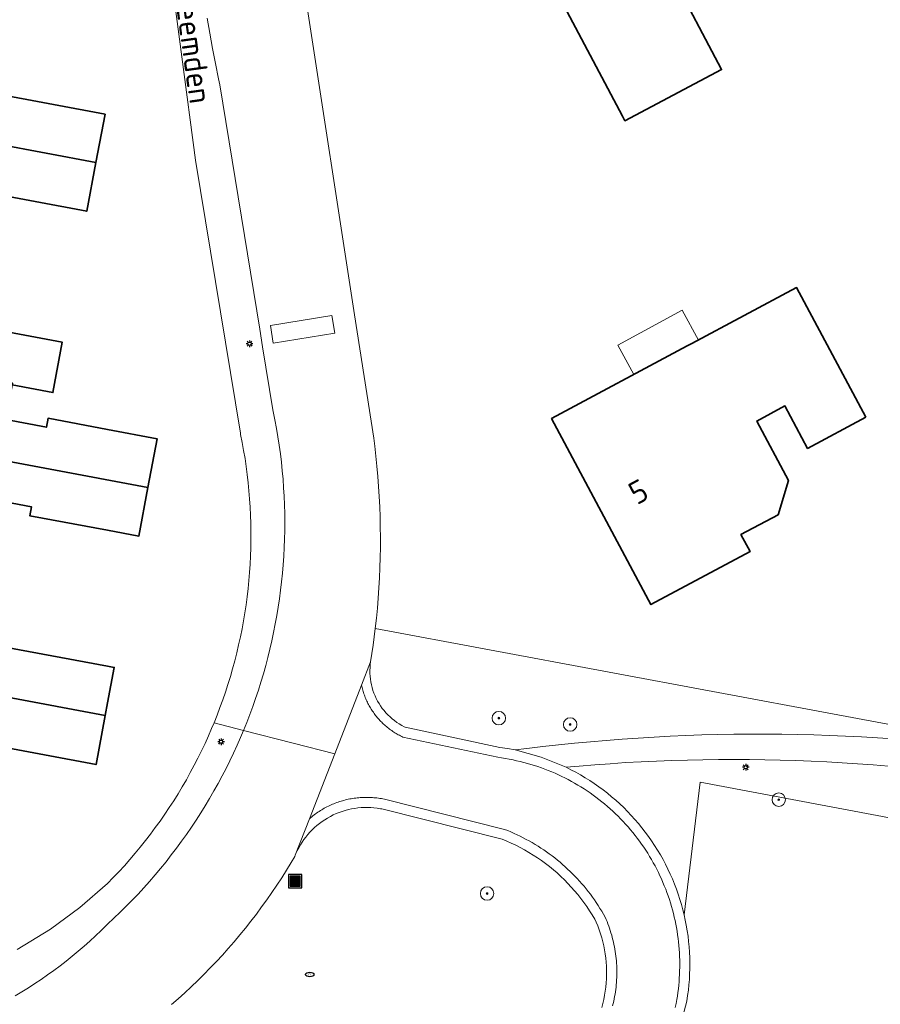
# Model space of a CAD drawing. Header units: metres. Extents: x 152610 to 160096, y 456114 to 462495.
# Tile 926 of 938: x 158995 to 159046, y 460761 to 460820. Entities that reach past the tile are written whole.
import ezdxf
from ezdxf.enums import TextEntityAlignment as Align

# ---------------------------------------------------------------- set-up
doc = ezdxf.new("R2010")
doc.units = ezdxf.units.M
doc.header["$LTSCALE"] = 0.5
doc.layers.get('0').update_dxf_attribs({"linetype": 'CONTINUOUS'})
for name, color, linetype, lineweight in [('B-PV-GR-BEPLANTING_CULTUUR_BOSPLANTSOEN-GV', 251, 'CONTINUOUS', 18), ('B-PV-GR-BOOM-S', 251, 'CONTINUOUS', 25), ('B-PV-IE-MEUBILAIR-S', 251, 'CONTINUOUS', 25), ('B-PV-IE-MEUBILAIR_WEGMEUBILAIR_AFVALBAK-S', 251, 'CONTINUOUS', 25), ('B-PV-OG-BEBOUWING-GV', 6, 'CONTINUOUS', 35), ('B-PV-OG-BEBOUWING-T18', 1, 'CONTINUOUS', 18), ('B-PV-OG-BEBOUWING_OVERBOUWING-GV', 251, 'CONTINUOUS', 18), ('B-PV-OG-TERREIN_BEGROEID-GV', 251, 'CONTINUOUS', 18), ('B-PV-OG-TOPOGRAFIE-T18', 1, 'CONTINUOUS', 18), ('B-PV-VH-HALFVERHARDING_GRAVEL-GV', 251, 'CONTINUOUS', 18), ('B-PV-VH-OPENVERHARDING_STRAATBAKSTEEN-GV', 251, 'CONTINUOUS', 18)]:
    doc.layers.add(name, color=color, linetype=linetype, lineweight=lineweight)
doc.styles.add('NLCS-ISO', font='NLCS-ISO.ttf')
doc.styles.add('NLCS-ISO-M750-T18', font='NLCS-ISO.ttf', dxfattribs={"height": 1.35})

# ---------------------------------------------------------------- blocks, each defined once
blk = doc.blocks.new('SIE-WEG_AFVALBAK-SO')
h = blk.add_hatch(color=256)
h.dxf.hatch_style = 1
h.paths.add_polyline_path([(-1.5, -1.5), (1.5, -1.5), (1.5, 1.5), (-1.5, 1.5)])
for points in [[(-2, -2), (2, -2), (2, 2), (-2, 2)], [(-1.5, -1.5), (1.5, -1.5), (1.5, 1.5), (-1.5, 1.5)]]:
    blk.add_lwpolyline(points, close=True)
blk = doc.blocks.new('SIE-MEUBILAIR_PAAL_LICHTMAST-SO')
for points in [[(-0.62, 0), (-1, 0)], [(-0.71, 0.71), (-0.44, 0.44)], [(0, 1), (0, 0.62)], [(0.44, 0.44), (0.71, 0.71)], [(1, 0), (0.62, 0)], [(-0.71, -0.71), (-0.44, -0.44)], [(0, -0.62), (0, -1)], [(0.44, -0.44), (0.71, -0.71)]]:
    blk.add_lwpolyline(points)
blk.add_circle((0, 0), 0.5)
blk = doc.blocks.new('SIE-MEUBILAIR_PUT_RIOOLPUT-SO')
blk.add_ellipse((0, 0), major_axis=(1.25, 0), ratio=0.54)
at = {"style": 'NLCS-ISO'}
blk.add_text('ri', height=0.75, dxfattribs=at).set_placement((-0.04, 0.07), align=Align.MIDDLE_CENTER)
blk = doc.blocks.new('SGR-BOOM_GBKN-SO')
at = {"linetype": 'ByBlock', "lineweight": 18}
h = blk.add_hatch(color=0, dxfattribs=at)
h.dxf.hatch_style = 1
edge = h.paths.add_edge_path()
edge.add_arc((0, 0), 0.25, 0, 360)
at = {"color": 0, "linetype": 'ByBlock', "lineweight": 18}
for radius in [2, 0.25]:
    blk.add_circle((0, 0), radius, dxfattribs=at)
at = {"color": 0, "linetype": 'ByBlock', "lineweight": 18, "style": 'NLCS-ISO'}
blk.add_attdef('SOORT', (2.5, 0), '', height=1.5, dxfattribs=at)

msp = doc.modelspace()

# ---------------------------------------------------------------- linework, layer by layer
at = {"layer": 'B-PV-GR-BEPLANTING_CULTUUR_BOSPLANTSOEN-GV', "flags": 128}
for points in [[(159063.372, 460774.785), (159015.886, 460783.646), (159015.759, 460782.653), (159015.61, 460781.664), (159015.588, 460781.494), (159015.574, 460781.322), (159015.569, 460781.15), (159015.571, 460780.978), (159015.581, 460780.807), (159015.599, 460780.636), (159015.626, 460780.466), (159015.659, 460780.297), (159015.701, 460780.131), (159015.751, 460779.966), (159015.808, 460779.804), (159015.872, 460779.645), (159015.944, 460779.488), (159016.023, 460779.336), (159016.11, 460779.187), (159016.203, 460779.043), (159016.302, 460778.902), (159016.408, 460778.767), (159016.52, 460778.637), (159016.639, 460778.512), (159016.762, 460778.393), (159016.891, 460778.279), (159017.026, 460778.172), (159017.165, 460778.071), (159017.309, 460777.977), (159017.457, 460777.889), (159017.609, 460777.809), (159017.655, 460777.786), (159023.285, 460776.586), (159023.736, 460776.516), (159024.185, 460776.431), (159024.884, 460776.52), (159025.825, 460776.633), (159026.767, 460776.737), (159027.71, 460776.834), (159028.653, 460776.923), (159029.597, 460777.004), (159030.542, 460777.077), (159031.488, 460777.142), (159032.434, 460777.199), (159033.38, 460777.247), (159034.327, 460777.288), (159035.274, 460777.321), (159036.221, 460777.346), (159037.169, 460777.363), (159038.117, 460777.372), (159039.064, 460777.373), (159040.012, 460777.366), (159040.959, 460777.351), (159041.907, 460777.328), (159042.854, 460777.297), (159043.801, 460777.258), (159044.747, 460777.211), (159045.693, 460777.156), (159046.639, 460777.093)], [(159046.348, 460775.467), (159045.432, 460775.543), (159044.516, 460775.612), (159043.599, 460775.672), (159042.682, 460775.725), (159041.764, 460775.769), (159040.846, 460775.806), (159039.927, 460775.834), (159039.009, 460775.855), (159038.09, 460775.867), (159037.171, 460775.872), (159036.252, 460775.868), (159035.333, 460775.856), (159034.415, 460775.837), (159033.496, 460775.809), (159032.578, 460775.774), (159031.66, 460775.73), (159030.743, 460775.679), (159029.826, 460775.619), (159028.909, 460775.552), (159027.994, 460775.477), (159027.214, 460775.406), (159027.503, 460775.262), (159027.788, 460775.111), (159028.069, 460774.953), (159028.346, 460774.788), (159028.619, 460774.616), (159028.887, 460774.437), (159029.152, 460774.252), (159029.411, 460774.06), (159029.666, 460773.862), (159029.915, 460773.658), (159030.159, 460773.448), (159030.399, 460773.231), (159030.632, 460773.009), (159030.861, 460772.781), (159031.083, 460772.547), (159031.299, 460772.308), (159031.51, 460772.064), (159031.714, 460771.815), (159031.913, 460771.56), (159032.104, 460771.301), (159032.29, 460771.037), (159032.468, 460770.768), (159032.64, 460770.495), (159032.806, 460770.218), (159032.964, 460769.937), (159033.115, 460769.652), (159033.259, 460769.364), (159033.396, 460769.072), (159033.526, 460768.776), (159033.648, 460768.478), (159033.763, 460768.176), (159033.87, 460767.872), (159033.97, 460767.565), (159034.062, 460767.256), (159034.146, 460766.945), (159034.217, 460766.658), (159035.177, 460774.517), (159062.68, 460769.332)]]:
    msp.add_lwpolyline(points, dxfattribs=at)
at = {"layer": 'B-PV-OG-BEBOUWING-GV', "flags": 128}
for points in [[(159044.465, 460825.318), (159040.357, 460833.089), (159033.084, 460829.244), (159032.819, 460829.104), (159025.973, 460825.485), (159024.827, 460824.879), (159030.56, 460814.036), (159030.7, 460813.771), (159036.444, 460816.807), (159033.404, 460822.557), (159038.725, 460825.37), (159040, 460822.958)], [(158991.283, 460817.467), (158982.447, 460819.123), (158982.397, 460818.855), (158981.599, 460814.614), (158999.31, 460811.295), (158999.847, 460814.155), (158993.385, 460815.367), (158993.286, 460814.837), (158990.874, 460815.289), (158991.265, 460817.37)], [(158999.31, 460811.295), (158981.599, 460814.614), (158980.751, 460810.103), (158989.589, 460808.446), (158989.991, 460810.592), (158992.404, 460810.14), (158992.305, 460809.61), (158998.767, 460808.399)], [(158982.436, 460800.151), (158985.466, 460799.583), (158985.515, 460799.847), (158994.358, 460798.19), (158994.34, 460798.093), (158996.752, 460797.641), (158997.311, 460800.622), (158990.848, 460801.833), (158990.749, 460801.304), (158988.337, 460801.756), (158988.745, 460803.935), (158979.902, 460805.592), (158979, 460800.795)], [(159045.003, 460796.18), (159040.892, 460803.871), (159034.671, 460800.546), (159034.407, 460800.405), (159026.351, 460796.099), (159032.109, 460785.326), (159032.25, 460785.062), (159038.129, 460788.204), (159037.588, 460789.215), (159039.793, 460790.394), (159040.409, 460792.424), (159038.524, 460795.952), (159040.195, 460796.845), (159041.54, 460794.329)], [(158982.436, 460800.151), (158981.641, 460795.905), (158984.671, 460795.337), (159002.397, 460792.015), (159002.937, 460794.897), (159000, 460795.448), (158996.465, 460796.111), (158996.366, 460795.581), (158993.954, 460796.034), (158994.34, 460798.093), (158994.358, 460798.19), (158985.515, 460799.847), (158985.466, 460799.583)], [(159002.397, 460792.015), (158984.671, 460795.337), (158983.826, 460790.826), (158992.669, 460789.169), (158993.071, 460791.317), (158995.483, 460790.864), (158995.382, 460790.335), (159000, 460789.469), (159001.855, 460789.122)], [(158991.824, 460784.657), (158982.981, 460786.314), (158982.136, 460781.803), (158999.861, 460778.482), (159000, 460779.226), (159000.394, 460781.329), (159000, 460781.403), (158993.925, 460782.539), (158993.825, 460782.011), (158991.413, 460782.463)], [(158999.861, 460778.482), (158982.136, 460781.803), (158981.334, 460777.518), (158981.284, 460777.253), (158990.127, 460775.597), (158990.145, 460775.696), (158990.531, 460777.756), (158992.943, 460777.304), (158992.844, 460776.774), (158999.315, 460775.562)]]:
    msp.add_lwpolyline(points, close=True, dxfattribs=at)
at = {"layer": 'B-PV-OG-BEBOUWING_OVERBOUWING-GV', "flags": 128}
msp.add_lwpolyline([(159035.065, 460800.756), (159034.101, 460802.529), (159030.292, 460800.459), (159031.241, 460798.713), (159034.407, 460800.405), (159034.671, 460800.546)], close=True, dxfattribs=at)
at = {"layer": 'B-PV-OG-TERREIN_BEGROEID-GV', "flags": 128}
msp.add_lwpolyline([(159029.326, 460761.157), (159029.39, 460761.396), (159029.446, 460761.635), (159029.494, 460761.877), (159029.534, 460762.12), (159029.566, 460762.365), (159029.591, 460762.61), (159029.607, 460762.856), (159029.616, 460763.102), (159029.616, 460763.348), (159029.608, 460763.594), (159029.593, 460763.84), (159029.569, 460764.085), (159029.538, 460764.33), (159029.498, 460764.573), (159029.451, 460764.815), (159029.396, 460765.055), (159029.333, 460765.293), (159029.262, 460765.529), (159029.184, 460765.763), (159029.098, 460765.994), (159029.005, 460766.222), (159028.912, 460766.387), (159028.762, 460766.642), (159028.604, 460766.893), (159028.44, 460767.139), (159028.269, 460767.381), (159028.091, 460767.618), (159027.908, 460767.85), (159027.718, 460768.078), (159027.522, 460768.3), (159027.32, 460768.516), (159027.112, 460768.727), (159026.899, 460768.933), (159026.68, 460769.132), (159026.456, 460769.326), (159026.227, 460769.514), (159025.993, 460769.695), (159025.754, 460769.87), (159025.51, 460770.038), (159025.262, 460770.2), (159025.01, 460770.354), (159024.753, 460770.503), (159024.493, 460770.644), (159024.229, 460770.777), (159023.961, 460770.904), (159023.69, 460771.024), (159023.416, 460771.136), (159016.283, 460772.93), (159016.188, 460772.948), (159016, 460772.979), (159015.81, 460773.001), (159015.619, 460773.016), (159015.428, 460773.022), (159015.236, 460773.021), (159015.045, 460773.011), (159014.855, 460772.994), (159014.665, 460772.968), (159014.477, 460772.935), (159014.29, 460772.894), (159014.105, 460772.845), (159013.922, 460772.789), (159013.742, 460772.724), (159013.565, 460772.653), (159013.391, 460772.574), (159013.22, 460772.488), (159013.053, 460772.394), (159012.89, 460772.294), (159012.731, 460772.187), (159012.577, 460772.074), (159012.428, 460771.954), (159012.284, 460771.828), (159012.146, 460771.696), (159012.012, 460771.559), (159011.885, 460771.416), (159011.764, 460771.267), (159011.65, 460771.114), (159011.541, 460770.957), (159011.44, 460770.795), (159011.345, 460770.628), (159011.258, 460770.458), (159011.177, 460770.285), (159011.134, 460770.183), (159011.104, 460770.108), (159010.891, 460769.749), (159010.617, 460769.299), (159010.335, 460768.854), (159010.047, 460768.413), (159009.752, 460767.976), (159009.451, 460767.544), (159009.143, 460767.117), (159008.829, 460766.694), (159008.508, 460766.276), (159008.181, 460765.863), (159007.848, 460765.456), (159007.508, 460765.053), (159007.163, 460764.655), (159006.811, 460764.263), (159006.454, 460763.876), (159006.09, 460763.495), (159005.721, 460763.119), (159005.347, 460762.748), (159004.966, 460762.384), (159004.581, 460762.025), (159004.189, 460761.672), (159003.793, 460761.326)], dxfattribs=at)
at = {"layer": 'B-PV-VH-HALFVERHARDING_GRAVEL-GV', "flags": 128}
msp.add_lwpolyline([(159046.639, 460777.093), (159045.693, 460777.156), (159044.747, 460777.211), (159043.801, 460777.258), (159042.854, 460777.297), (159041.907, 460777.328), (159040.959, 460777.351), (159040.012, 460777.366), (159039.064, 460777.373), (159038.117, 460777.372), (159037.169, 460777.363), (159036.221, 460777.346), (159035.274, 460777.321), (159034.327, 460777.288), (159033.38, 460777.247), (159032.434, 460777.199), (159031.488, 460777.142), (159030.542, 460777.077), (159029.597, 460777.004), (159028.653, 460776.923), (159027.71, 460776.834), (159026.767, 460776.737), (159025.825, 460776.633), (159024.884, 460776.52), (159024.185, 460776.431), (159025.731, 460776.012), (159027.214, 460775.406), (159027.994, 460775.477), (159028.909, 460775.552), (159029.826, 460775.619), (159030.743, 460775.679), (159031.66, 460775.73), (159032.578, 460775.774), (159033.496, 460775.809), (159034.415, 460775.837), (159035.333, 460775.856), (159036.252, 460775.868), (159037.171, 460775.872), (159038.09, 460775.867), (159039.009, 460775.855), (159039.927, 460775.834), (159040.846, 460775.806), (159041.764, 460775.769), (159042.682, 460775.725), (159043.599, 460775.672), (159044.516, 460775.612), (159045.432, 460775.543), (159046.348, 460775.467)], dxfattribs=at)
at = {"layer": 'B-PV-VH-OPENVERHARDING_STRAATBAKSTEEN-GV', "flags": 128}
for points in [[(159002.782, 460829.847), (159005.212, 460811.438), (159007.879, 460795.23), (159007.893, 460795.161), (159007.988, 460794.686), (159008.075, 460794.21), (159008.155, 460793.732), (159008.226, 460793.253), (159008.289, 460792.772), (159008.345, 460792.291), (159008.392, 460791.809), (159008.431, 460791.326), (159008.463, 460790.843), (159008.486, 460790.359), (159008.502, 460789.875), (159008.51, 460789.391), (159008.509, 460788.906), (159008.501, 460788.422), (159008.484, 460787.938), (159008.46, 460787.454), (159008.427, 460786.97), (159008.387, 460786.488), (159008.338, 460786.006), (159008.282, 460785.525), (159008.218, 460785.044), (159008.146, 460784.565), (159008.065, 460784.088), (159007.977, 460783.611), (159007.882, 460783.137), (159007.778, 460782.663), (159007.666, 460782.192), (159007.547, 460781.722), (159007.42, 460781.255), (159007.286, 460780.79), (159007.143, 460780.326), (159006.993, 460779.866), (159006.836, 460779.408), (159006.671, 460778.952), (159006.498, 460778.5), (159006.318, 460778.05), (159008.07, 460777.596), (159008.26, 460778.066), (159008.443, 460778.54), (159008.619, 460779.016), (159008.787, 460779.495), (159008.947, 460779.977), (159009.1, 460780.46), (159009.245, 460780.947), (159009.382, 460781.435), (159009.512, 460781.926), (159009.634, 460782.419), (159009.748, 460782.913), (159009.854, 460783.409), (159009.953, 460783.907), (159010.043, 460784.407), (159010.126, 460784.907), (159010.201, 460785.409), (159010.268, 460785.912), (159010.327, 460786.416), (159010.378, 460786.921), (159010.421, 460787.427), (159010.456, 460787.933), (159010.483, 460788.44), (159010.502, 460788.947), (159010.514, 460789.455), (159010.517, 460789.962), (159010.512, 460790.47), (159010.499, 460790.977), (159010.478, 460791.484), (159010.449, 460791.991), (159010.412, 460792.497), (159010.367, 460793.002), (159010.315, 460793.507), (159010.254, 460794.011), (159010.185, 460794.514), (159010.109, 460795.015), (159010.024, 460795.516), (159009.932, 460796.015), (159009.832, 460796.512), (159009.809, 460796.62), (159009.197, 460800.362), (159009.027, 460801.402), (159006.655, 460815.898), (159006.579, 460816.265), (159006.4, 460817.161), (159006.229, 460818.058), (159006.066, 460818.957), (159005.91, 460819.858)], [(159005.91, 460819.858), (159006.066, 460818.957), (159006.229, 460818.058), (159006.4, 460817.161), (159006.579, 460816.265), (159006.655, 460815.898), (159009.027, 460801.402), (159009.197, 460800.362), (159009.809, 460796.62), (159009.832, 460796.512), (159009.932, 460796.015), (159010.024, 460795.516), (159010.109, 460795.015), (159010.185, 460794.514), (159010.254, 460794.011), (159010.315, 460793.507), (159010.367, 460793.002), (159010.412, 460792.497), (159010.449, 460791.991), (159010.478, 460791.484), (159010.499, 460790.977), (159010.512, 460790.47), (159010.517, 460789.962), (159010.514, 460789.455), (159010.502, 460788.947), (159010.483, 460788.44), (159010.456, 460787.933), (159010.421, 460787.427), (159010.378, 460786.921), (159010.327, 460786.416), (159010.268, 460785.912), (159010.201, 460785.409), (159010.126, 460784.907), (159010.043, 460784.407), (159009.953, 460783.907), (159009.854, 460783.409), (159009.748, 460782.913), (159009.634, 460782.419), (159009.512, 460781.926), (159009.382, 460781.435), (159009.245, 460780.947), (159009.1, 460780.46), (159008.947, 460779.977), (159008.787, 460779.495), (159008.619, 460779.016), (159008.443, 460778.54), (159008.26, 460778.066), (159008.07, 460777.596), (159011.02, 460776.833), (159013.477, 460776.197), (159015.072, 460780.285), (159015.61, 460781.664), (159015.759, 460782.653), (159015.886, 460783.646), (159015.952, 460784.245), (159016.01, 460784.844), (159016.06, 460785.444), (159016.102, 460786.045), (159016.136, 460786.646), (159016.162, 460787.248), (159016.18, 460787.85), (159016.19, 460788.453), (159016.192, 460789.055), (159016.186, 460789.657), (159016.172, 460790.259), (159016.151, 460790.861), (159016.121, 460791.463), (159016.083, 460792.064), (159016.037, 460792.664), (159015.983, 460793.264), (159015.921, 460793.863), (159015.852, 460794.462), (159015.792, 460794.924), (159014.816, 460801.245), (159014.661, 460802.252), (159011.785, 460820.882)], [(159031.297, 460750), (159034.376, 460761.536), (159034.426, 460761.854), (159034.468, 460762.174), (159034.502, 460762.494), (159034.528, 460762.816), (159034.546, 460763.138), (159034.556, 460763.46), (159034.558, 460763.782), (159034.552, 460764.105), (159034.538, 460764.427), (159034.516, 460764.749), (159034.486, 460765.069), (159034.448, 460765.39), (159034.402, 460765.709), (159034.348, 460766.027), (159034.286, 460766.343), (159034.217, 460766.658), (159034.146, 460766.945), (159034.062, 460767.256), (159033.97, 460767.565), (159033.87, 460767.872), (159033.763, 460768.176), (159033.648, 460768.478), (159033.526, 460768.776), (159033.396, 460769.072), (159033.259, 460769.364), (159033.115, 460769.652), (159032.964, 460769.937), (159032.806, 460770.218), (159032.64, 460770.495), (159032.468, 460770.768), (159032.29, 460771.037), (159032.104, 460771.301), (159031.913, 460771.56), (159031.714, 460771.815), (159031.51, 460772.064), (159031.299, 460772.308), (159031.083, 460772.547), (159030.861, 460772.781), (159030.632, 460773.009), (159030.399, 460773.231), (159030.159, 460773.448), (159029.915, 460773.658), (159029.666, 460773.862), (159029.411, 460774.06), (159029.152, 460774.252), (159028.887, 460774.437), (159028.619, 460774.616), (159028.346, 460774.788), (159028.069, 460774.953), (159027.788, 460775.111), (159027.503, 460775.262), (159027.214, 460775.406), (159025.731, 460776.012), (159024.185, 460776.431), (159023.736, 460776.516), (159023.285, 460776.586), (159017.655, 460777.786), (159017.609, 460777.809), (159017.457, 460777.889), (159017.309, 460777.977), (159017.165, 460778.071), (159017.026, 460778.172), (159016.891, 460778.279), (159016.762, 460778.393), (159016.639, 460778.512), (159016.52, 460778.637), (159016.408, 460778.767), (159016.302, 460778.902), (159016.203, 460779.043), (159016.11, 460779.187), (159016.023, 460779.336), (159015.944, 460779.488), (159015.872, 460779.645), (159015.808, 460779.804), (159015.751, 460779.966), (159015.701, 460780.131), (159015.659, 460780.297), (159015.626, 460780.466), (159015.599, 460780.636), (159015.581, 460780.807), (159015.571, 460780.978), (159015.569, 460781.15), (159015.574, 460781.322), (159015.588, 460781.494), (159015.61, 460781.664), (159015.072, 460780.285), (159015.089, 460780.21), (159015.106, 460780.134), (159015.125, 460780.06), (159015.146, 460779.985), (159015.168, 460779.911), (159015.19, 460779.837), (159015.215, 460779.764), (159015.24, 460779.691), (159015.267, 460779.619), (159015.295, 460779.547), (159015.325, 460779.476), (159015.356, 460779.405), (159015.387, 460779.334), (159015.42, 460779.265), (159015.455, 460779.196), (159015.49, 460779.127), (159015.527, 460779.059), (159015.565, 460778.992), (159015.604, 460778.925), (159015.645, 460778.859), (159015.686, 460778.794), (159015.729, 460778.73), (159015.772, 460778.666), (159015.817, 460778.603), (159015.863, 460778.541), (159015.91, 460778.48), (159015.958, 460778.42), (159016.008, 460778.36), (159016.058, 460778.302), (159016.109, 460778.244), (159016.161, 460778.187), (159016.214, 460778.131), (159016.269, 460778.076), (159016.324, 460778.022), (159016.38, 460777.969), (159016.437, 460777.917), (159016.495, 460777.866), (159016.554, 460777.816), (159016.613, 460777.767), (159016.674, 460777.719), (159016.735, 460777.672), (159016.798, 460777.626), (159016.861, 460777.582), (159016.924, 460777.538), (159016.989, 460777.496), (159017.054, 460777.455), (159017.12, 460777.415), (159017.187, 460777.376), (159017.254, 460777.338), (159017.322, 460777.301), (159017.391, 460777.266), (159017.46, 460777.232), (159017.53, 460777.199), (159023.16, 460775.999), (159023.387, 460775.965), (159023.613, 460775.928), (159023.839, 460775.887), (159024.064, 460775.843), (159024.278, 460775.797), (159024.49, 460775.748), (159024.702, 460775.694), (159024.913, 460775.637), (159025.123, 460775.577), (159025.331, 460775.512), (159025.539, 460775.444), (159025.745, 460775.372), (159025.95, 460775.297), (159026.154, 460775.218), (159026.356, 460775.135), (159026.556, 460775.049), (159026.756, 460774.959), (159026.953, 460774.866), (159027.147, 460774.77), (159027.34, 460774.671), (159027.531, 460774.568), (159027.72, 460774.462), (159027.907, 460774.352), (159028.092, 460774.24), (159028.275, 460774.124), (159028.456, 460774.005), (159028.635, 460773.883), (159028.812, 460773.758), (159028.986, 460773.629), (159029.159, 460773.498), (159029.329, 460773.364), (159029.497, 460773.227), (159029.662, 460773.086), (159029.824, 460772.943), (159029.985, 460772.797), (159030.142, 460772.649), (159030.297, 460772.497), (159030.45, 460772.343), (159030.599, 460772.187), (159030.746, 460772.027), (159030.89, 460771.865), (159031.032, 460771.701), (159031.17, 460771.534), (159031.305, 460771.365), (159031.438, 460771.194), (159031.567, 460771.02), (159031.694, 460770.844), (159031.817, 460770.666), (159031.937, 460770.485), (159032.054, 460770.303), (159032.168, 460770.118), (159032.278, 460769.932), (159032.386, 460769.744), (159032.49, 460769.554), (159032.59, 460769.362), (159032.687, 460769.168), (159032.781, 460768.973), (159032.872, 460768.776), (159032.959, 460768.577), (159033.042, 460768.377), (159033.122, 460768.176), (159033.198, 460767.973), (159033.271, 460767.769), (159033.341, 460767.564), (159033.407, 460767.358), (159033.469, 460767.15), (159033.527, 460766.941), (159033.582, 460766.732), (159033.633, 460766.521), (159033.68, 460766.312), (159033.723, 460766.101), (159033.763, 460765.89), (159033.799, 460765.679), (159033.831, 460765.466), (159033.86, 460765.253), (159033.885, 460765.04), (159033.907, 460764.826), (159033.924, 460764.613), (159033.938, 460764.398), (159033.948, 460764.184), (159033.955, 460763.969), (159033.958, 460763.754), (159033.957, 460763.54), (159033.952, 460763.325), (159033.944, 460763.111), (159033.932, 460762.896), (159033.916, 460762.682), (159033.897, 460762.468), (159033.874, 460762.255), (159033.847, 460762.042), (159033.816, 460761.829), (159033.782, 460761.617), (159033.739, 460761.38), (159033.691, 460761.143)], [(159033.691, 460761.143), (159033.739, 460761.38), (159033.782, 460761.617), (159033.816, 460761.829), (159033.847, 460762.042), (159033.874, 460762.255), (159033.897, 460762.468), (159033.916, 460762.682), (159033.932, 460762.896), (159033.944, 460763.111), (159033.952, 460763.325), (159033.957, 460763.54), (159033.958, 460763.754), (159033.955, 460763.969), (159033.948, 460764.184), (159033.938, 460764.398), (159033.924, 460764.613), (159033.907, 460764.826), (159033.885, 460765.04), (159033.86, 460765.253), (159033.831, 460765.466), (159033.799, 460765.679), (159033.763, 460765.89), (159033.723, 460766.101), (159033.68, 460766.312), (159033.633, 460766.521), (159033.582, 460766.732), (159033.527, 460766.941), (159033.469, 460767.15), (159033.407, 460767.358), (159033.341, 460767.564), (159033.271, 460767.769), (159033.198, 460767.973), (159033.122, 460768.176), (159033.042, 460768.377), (159032.959, 460768.577), (159032.872, 460768.776), (159032.781, 460768.973), (159032.687, 460769.168), (159032.59, 460769.362), (159032.49, 460769.554), (159032.386, 460769.744), (159032.278, 460769.932), (159032.168, 460770.118), (159032.054, 460770.303), (159031.937, 460770.485), (159031.817, 460770.666), (159031.694, 460770.844), (159031.567, 460771.02), (159031.438, 460771.194), (159031.305, 460771.365), (159031.17, 460771.534), (159031.032, 460771.701), (159030.89, 460771.865), (159030.746, 460772.027), (159030.599, 460772.187), (159030.45, 460772.343), (159030.297, 460772.497), (159030.142, 460772.649), (159029.985, 460772.797), (159029.824, 460772.943), (159029.662, 460773.086), (159029.497, 460773.227), (159029.329, 460773.364), (159029.159, 460773.498), (159028.986, 460773.629), (159028.812, 460773.758), (159028.635, 460773.883), (159028.456, 460774.005), (159028.275, 460774.124), (159028.092, 460774.24), (159027.907, 460774.352), (159027.72, 460774.462), (159027.531, 460774.568), (159027.34, 460774.671), (159027.147, 460774.77), (159026.953, 460774.866), (159026.756, 460774.959), (159026.556, 460775.049), (159026.356, 460775.135), (159026.154, 460775.218), (159025.95, 460775.297), (159025.745, 460775.372), (159025.539, 460775.444), (159025.331, 460775.512), (159025.123, 460775.577), (159024.913, 460775.637), (159024.702, 460775.694), (159024.49, 460775.748), (159024.278, 460775.797), (159024.064, 460775.843), (159023.839, 460775.887), (159023.613, 460775.928), (159023.387, 460775.965), (159023.16, 460775.999), (159017.53, 460777.199), (159017.46, 460777.232), (159017.391, 460777.266), (159017.322, 460777.301), (159017.254, 460777.338), (159017.187, 460777.376), (159017.12, 460777.415), (159017.054, 460777.455), (159016.989, 460777.496), (159016.924, 460777.538), (159016.861, 460777.582), (159016.798, 460777.626), (159016.735, 460777.672), (159016.674, 460777.719), (159016.613, 460777.767), (159016.554, 460777.816), (159016.495, 460777.866), (159016.437, 460777.917), (159016.38, 460777.969), (159016.324, 460778.022), (159016.269, 460778.076), (159016.214, 460778.131), (159016.161, 460778.187), (159016.109, 460778.244), (159016.058, 460778.302), (159016.008, 460778.36), (159015.958, 460778.42), (159015.91, 460778.48), (159015.863, 460778.541), (159015.817, 460778.603), (159015.772, 460778.666), (159015.729, 460778.73), (159015.686, 460778.794), (159015.645, 460778.859), (159015.604, 460778.925), (159015.565, 460778.992), (159015.527, 460779.059), (159015.49, 460779.127), (159015.455, 460779.196), (159015.42, 460779.265), (159015.387, 460779.334), (159015.356, 460779.405), (159015.325, 460779.476), (159015.295, 460779.547), (159015.267, 460779.619), (159015.24, 460779.691), (159015.215, 460779.764), (159015.19, 460779.837), (159015.168, 460779.911), (159015.146, 460779.985), (159015.125, 460780.06), (159015.106, 460780.134), (159015.089, 460780.21), (159015.072, 460780.285), (159013.477, 460776.197), (159011.979, 460772.354), (159012.047, 460772.412), (159012.117, 460772.469), (159012.187, 460772.525), (159012.259, 460772.58), (159012.331, 460772.633), (159012.404, 460772.685), (159012.479, 460772.736), (159012.553, 460772.786), (159012.629, 460772.834), (159012.706, 460772.881), (159012.783, 460772.926), (159012.862, 460772.971), (159012.941, 460773.013), (159013.02, 460773.055), (159013.101, 460773.095), (159013.182, 460773.134), (159013.264, 460773.171), (159013.346, 460773.207), (159013.429, 460773.241), (159013.513, 460773.274), (159013.597, 460773.306), (159013.682, 460773.336), (159013.767, 460773.365), (159013.853, 460773.392), (159013.939, 460773.417), (159014.025, 460773.441), (159014.112, 460773.464), (159014.2, 460773.485), (159014.287, 460773.505), (159014.375, 460773.523), (159014.464, 460773.54), (159014.552, 460773.554), (159014.641, 460773.568), (159014.73, 460773.58), (159014.82, 460773.59), (159014.909, 460773.599), (159014.999, 460773.606), (159015.088, 460773.612), (159015.178, 460773.616), (159015.268, 460773.619), (159015.358, 460773.62), (159015.448, 460773.62), (159015.538, 460773.618), (159015.627, 460773.614), (159015.717, 460773.609), (159015.807, 460773.602), (159015.896, 460773.594), (159015.986, 460773.584), (159016.075, 460773.573), (159016.164, 460773.56), (159016.252, 460773.545), (159016.341, 460773.53), (159016.429, 460773.512), (159023.562, 460771.718), (159023.75, 460771.644), (159023.936, 460771.566), (159024.122, 460771.485), (159024.305, 460771.401), (159024.488, 460771.313), (159024.668, 460771.223), (159024.847, 460771.129), (159025.025, 460771.032), (159025.2, 460770.932), (159025.374, 460770.83), (159025.546, 460770.723), (159025.717, 460770.615), (159025.885, 460770.503), (159026.051, 460770.388), (159026.216, 460770.27), (159026.378, 460770.15), (159026.538, 460770.027), (159026.696, 460769.9), (159026.852, 460769.772), (159027.005, 460769.64), (159027.156, 460769.506), (159027.305, 460769.369), (159027.451, 460769.23), (159027.595, 460769.088), (159027.737, 460768.944), (159027.875, 460768.797), (159028.012, 460768.648), (159028.145, 460768.496), (159028.276, 460768.342), (159028.405, 460768.186), (159028.53, 460768.028), (159028.653, 460767.867), (159028.773, 460767.704), (159028.89, 460767.54), (159029.004, 460767.373), (159029.116, 460767.204), (159029.224, 460767.034), (159029.329, 460766.861), (159029.432, 460766.687), (159029.531, 460766.511), (159029.587, 460766.381), (159029.641, 460766.25), (159029.693, 460766.118), (159029.742, 460765.985), (159029.79, 460765.852), (159029.834, 460765.717), (159029.877, 460765.582), (159029.917, 460765.446), (159029.954, 460765.31), (159029.989, 460765.172), (159030.022, 460765.034), (159030.052, 460764.896), (159030.08, 460764.757), (159030.105, 460764.618), (159030.128, 460764.478), (159030.149, 460764.338), (159030.167, 460764.197), (159030.182, 460764.056), (159030.195, 460763.915), (159030.206, 460763.774), (159030.214, 460763.633), (159030.22, 460763.491), (159030.223, 460763.349), (159030.223, 460763.208), (159030.221, 460763.066), (159030.217, 460762.924), (159030.21, 460762.783), (159030.201, 460762.641), (159030.189, 460762.5), (159030.174, 460762.359), (159030.158, 460762.219), (159030.138, 460762.078), (159030.117, 460761.938), (159030.092, 460761.799), (159030.066, 460761.659), (159030.036, 460761.521), (159030.005, 460761.383), (159029.971, 460761.245)], [(158994.513, 460761.843), (158994.907, 460762.077), (158995.297, 460762.319), (158995.683, 460762.567), (158996.065, 460762.822), (158996.442, 460763.083), (158996.814, 460763.352), (158997.182, 460763.626), (158997.545, 460763.907), (158997.903, 460764.194), (158998.255, 460764.488), (158998.603, 460764.787), (158998.946, 460765.093), (158999.282, 460765.404), (158999.614, 460765.721), (158999.94, 460766.044), (158999.999, 460766.104), (159000.372, 460766.449), (159000.739, 460766.799), (159001.1, 460767.155), (159001.456, 460767.517), (159001.806, 460767.885), (159002.15, 460768.258), (159002.488, 460768.636), (159002.821, 460769.019), (159003.147, 460769.408), (159003.467, 460769.802), (159003.781, 460770.201), (159004.088, 460770.605), (159004.389, 460771.013), (159004.684, 460771.426), (159004.972, 460771.844), (159005.253, 460772.267), (159005.528, 460772.693), (159005.796, 460773.124), (159006.057, 460773.559), (159006.312, 460773.999), (159006.559, 460774.442), (159006.799, 460774.889), (159007.032, 460775.34), (159007.258, 460775.794), (159007.477, 460776.252), (159007.689, 460776.713), (159007.893, 460777.178), (159008.07, 460777.596), (159006.318, 460778.05), (159006.176, 460777.71), (159005.983, 460777.265), (159005.782, 460776.824), (159005.575, 460776.386), (159005.36, 460775.952), (159005.138, 460775.521), (159004.909, 460775.093), (159004.673, 460774.67), (159004.429, 460774.251), (159004.179, 460773.836), (159003.923, 460773.424), (159003.659, 460773.018), (159003.389, 460772.615), (159003.112, 460772.217), (159002.829, 460771.824), (159002.539, 460771.436), (159002.243, 460771.052), (159001.94, 460770.673), (159001.632, 460770.299), (159001.317, 460769.931), (159000.996, 460769.567), (159000.669, 460769.209), (159000.336, 460768.857), (158999.999, 460768.511), (158998.362, 460767.09), (158996.617, 460765.806), (158994.63, 460764.595)], [(159003.793, 460761.326), (159004.189, 460761.672), (159004.581, 460762.025), (159004.966, 460762.384), (159005.347, 460762.748), (159005.721, 460763.119), (159006.09, 460763.495), (159006.454, 460763.876), (159006.811, 460764.263), (159007.163, 460764.655), (159007.508, 460765.053), (159007.848, 460765.456), (159008.181, 460765.863), (159008.508, 460766.276), (159008.829, 460766.694), (159009.143, 460767.117), (159009.451, 460767.544), (159009.752, 460767.976), (159010.047, 460768.413), (159010.335, 460768.854), (159010.617, 460769.299), (159010.891, 460769.749), (159011.104, 460770.108), (159011.134, 460770.183), (159011.979, 460772.354), (159013.477, 460776.197), (159011.02, 460776.833), (159008.07, 460777.596), (159007.893, 460777.178), (159007.689, 460776.713), (159007.477, 460776.252), (159007.258, 460775.794), (159007.032, 460775.34), (159006.799, 460774.889), (159006.559, 460774.442), (159006.312, 460773.999), (159006.057, 460773.559), (159005.796, 460773.124), (159005.528, 460772.693), (159005.253, 460772.267), (159004.972, 460771.844), (159004.684, 460771.426), (159004.389, 460771.013), (159004.088, 460770.605), (159003.781, 460770.201), (159003.467, 460769.802), (159003.147, 460769.408), (159002.821, 460769.019), (159002.488, 460768.636), (159002.15, 460768.258), (159001.806, 460767.885), (159001.456, 460767.517), (159001.1, 460767.155), (159000.739, 460766.799), (159000.372, 460766.449), (158999.999, 460766.104), (158999.94, 460766.044), (158999.614, 460765.721), (158999.282, 460765.404), (158998.946, 460765.093), (158998.603, 460764.787), (158998.255, 460764.488), (158997.903, 460764.194), (158997.545, 460763.907), (158997.182, 460763.626), (158996.814, 460763.352), (158996.442, 460763.083), (158996.065, 460762.822), (158995.683, 460762.567), (158995.297, 460762.319), (158994.907, 460762.077), (158994.513, 460761.843)], [(159029.971, 460761.245), (159030.005, 460761.383), (159030.036, 460761.521), (159030.066, 460761.659), (159030.092, 460761.799), (159030.117, 460761.938), (159030.138, 460762.078), (159030.158, 460762.219), (159030.174, 460762.359), (159030.189, 460762.5), (159030.201, 460762.641), (159030.21, 460762.783), (159030.217, 460762.924), (159030.221, 460763.066), (159030.223, 460763.208), (159030.223, 460763.349), (159030.22, 460763.491), (159030.214, 460763.633), (159030.206, 460763.774), (159030.195, 460763.915), (159030.182, 460764.056), (159030.167, 460764.197), (159030.149, 460764.338), (159030.128, 460764.478), (159030.105, 460764.618), (159030.08, 460764.757), (159030.052, 460764.896), (159030.022, 460765.034), (159029.989, 460765.172), (159029.954, 460765.31), (159029.917, 460765.446), (159029.877, 460765.582), (159029.834, 460765.717), (159029.79, 460765.852), (159029.742, 460765.985), (159029.693, 460766.118), (159029.641, 460766.25), (159029.587, 460766.381), (159029.531, 460766.511), (159029.432, 460766.687), (159029.329, 460766.861), (159029.224, 460767.034), (159029.116, 460767.204), (159029.004, 460767.373), (159028.89, 460767.54), (159028.773, 460767.704), (159028.653, 460767.867), (159028.53, 460768.028), (159028.405, 460768.186), (159028.276, 460768.342), (159028.145, 460768.496), (159028.012, 460768.648), (159027.875, 460768.797), (159027.737, 460768.944), (159027.595, 460769.088), (159027.451, 460769.23), (159027.305, 460769.369), (159027.156, 460769.506), (159027.005, 460769.64), (159026.852, 460769.772), (159026.696, 460769.9), (159026.538, 460770.027), (159026.378, 460770.15), (159026.216, 460770.27), (159026.051, 460770.388), (159025.885, 460770.503), (159025.717, 460770.615), (159025.546, 460770.723), (159025.374, 460770.83), (159025.2, 460770.932), (159025.025, 460771.032), (159024.847, 460771.129), (159024.668, 460771.223), (159024.488, 460771.313), (159024.305, 460771.401), (159024.122, 460771.485), (159023.936, 460771.566), (159023.75, 460771.644), (159023.562, 460771.718), (159016.429, 460773.512), (159016.341, 460773.53), (159016.252, 460773.545), (159016.164, 460773.56), (159016.075, 460773.573), (159015.986, 460773.584), (159015.896, 460773.594), (159015.807, 460773.602), (159015.717, 460773.609), (159015.627, 460773.614), (159015.538, 460773.618), (159015.448, 460773.62), (159015.358, 460773.62), (159015.268, 460773.619), (159015.178, 460773.616), (159015.088, 460773.612), (159014.999, 460773.606), (159014.909, 460773.599), (159014.82, 460773.59), (159014.73, 460773.58), (159014.641, 460773.568), (159014.552, 460773.554), (159014.464, 460773.54), (159014.375, 460773.523), (159014.287, 460773.505), (159014.2, 460773.485), (159014.112, 460773.464), (159014.025, 460773.441), (159013.939, 460773.417), (159013.853, 460773.392), (159013.767, 460773.365), (159013.682, 460773.336), (159013.597, 460773.306), (159013.513, 460773.274), (159013.429, 460773.241), (159013.346, 460773.207), (159013.264, 460773.171), (159013.182, 460773.134), (159013.101, 460773.095), (159013.02, 460773.055), (159012.941, 460773.013), (159012.862, 460772.971), (159012.783, 460772.926), (159012.706, 460772.881), (159012.629, 460772.834), (159012.553, 460772.786), (159012.479, 460772.736), (159012.404, 460772.685), (159012.331, 460772.633), (159012.259, 460772.58), (159012.187, 460772.525), (159012.117, 460772.469), (159012.047, 460772.412), (159011.979, 460772.354), (159011.134, 460770.183), (159011.177, 460770.285), (159011.258, 460770.458), (159011.345, 460770.628), (159011.44, 460770.795), (159011.541, 460770.957), (159011.65, 460771.114), (159011.764, 460771.267), (159011.885, 460771.416), (159012.012, 460771.559), (159012.146, 460771.696), (159012.284, 460771.828), (159012.428, 460771.954), (159012.577, 460772.074), (159012.731, 460772.187), (159012.89, 460772.294), (159013.053, 460772.394), (159013.22, 460772.488), (159013.391, 460772.574), (159013.565, 460772.653), (159013.742, 460772.724), (159013.922, 460772.789), (159014.105, 460772.845), (159014.29, 460772.894), (159014.477, 460772.935), (159014.665, 460772.968), (159014.855, 460772.994), (159015.045, 460773.011), (159015.236, 460773.021), (159015.428, 460773.022), (159015.619, 460773.016), (159015.81, 460773.001), (159016, 460772.979), (159016.188, 460772.948), (159016.283, 460772.93), (159023.416, 460771.136), (159023.69, 460771.024), (159023.961, 460770.904), (159024.229, 460770.777), (159024.493, 460770.644), (159024.753, 460770.503), (159025.01, 460770.354), (159025.262, 460770.2), (159025.51, 460770.038), (159025.754, 460769.87), (159025.993, 460769.695), (159026.227, 460769.514), (159026.456, 460769.326), (159026.68, 460769.132), (159026.899, 460768.933), (159027.112, 460768.727), (159027.32, 460768.516), (159027.522, 460768.3), (159027.718, 460768.078), (159027.908, 460767.85), (159028.091, 460767.618), (159028.269, 460767.381), (159028.44, 460767.139), (159028.604, 460766.893), (159028.762, 460766.642), (159028.912, 460766.387), (159029.005, 460766.222), (159029.098, 460765.994), (159029.184, 460765.763), (159029.262, 460765.529), (159029.333, 460765.293), (159029.396, 460765.055), (159029.451, 460764.815), (159029.498, 460764.573), (159029.538, 460764.33), (159029.569, 460764.085), (159029.593, 460763.84), (159029.608, 460763.594), (159029.616, 460763.348), (159029.616, 460763.102), (159029.607, 460762.856), (159029.591, 460762.61), (159029.566, 460762.365), (159029.534, 460762.12), (159029.494, 460761.877), (159029.446, 460761.635), (159029.39, 460761.396), (159029.326, 460761.157)]]:
    msp.add_lwpolyline(points, dxfattribs=at)
for points in [[(159009.663, 460801.617), (159013.314, 460802.214), (159013.484, 460801.174), (159009.833, 460800.577)], [(159009.663, 460801.617), (159009.833, 460800.577), (159013.484, 460801.174), (159013.314, 460802.214)]]:
    msp.add_lwpolyline(points, close=True, dxfattribs=at)

# ---------------------------------------------------------------- block references
at = {"layer": 'B-PV-GR-BOOM-S', "xscale": 0.2, "yscale": 0.2, "zscale": 0.2}
for p in [(159023.221, 460778.32), (159027.453, 460777.946), (159039.835, 460773.482), (159022.523, 460767.914)]:
    msp.add_blockref('SGR-BOOM_GBKN-SO', p, dxfattribs=at)
at = {"layer": 'B-PV-IE-MEUBILAIR-S', "xscale": 0.2, "yscale": 0.2, "zscale": 0.2}
for name, p in [('SIE-MEUBILAIR_PAAL_LICHTMAST-SO', (159008.423, 460800.538)), ('SIE-MEUBILAIR_PAAL_LICHTMAST-SO', (159006.738, 460776.922)), ('SIE-MEUBILAIR_PAAL_LICHTMAST-SO', (159037.873, 460775.406)), ('SIE-MEUBILAIR_PUT_RIOOLPUT-SO', (159012, 460763.112))]:
    msp.add_blockref(name, p, dxfattribs=at)
at = {"layer": 'B-PV-IE-MEUBILAIR_WEGMEUBILAIR_AFVALBAK-S', "xscale": 0.2, "yscale": 0.2, "zscale": 0.2}
msp.add_blockref('SIE-WEG_AFVALBAK-SO', (159011.135, 460768.649), dxfattribs=at)

# ---------------------------------------------------------------- texts
at = {"layer": 'B-PV-OG-BEBOUWING-T18', "style": 'NLCS-ISO-M750-T18'}
msp.add_text('5', height=1.35, rotation=28.1, dxfattribs=at).set_placement((159031.505, 460791.759), align=Align.MIDDLE)
at = {"layer": 'B-PV-OG-TOPOGRAFIE-T18', "style": 'NLCS-ISO-M750-T18'}
msp.add_text('Beemden', height=1.35, rotation=277.9, dxfattribs=at).set_placement((159005.067, 460818.27), align=Align.MIDDLE)

doc.saveas('drawing.dxf')
